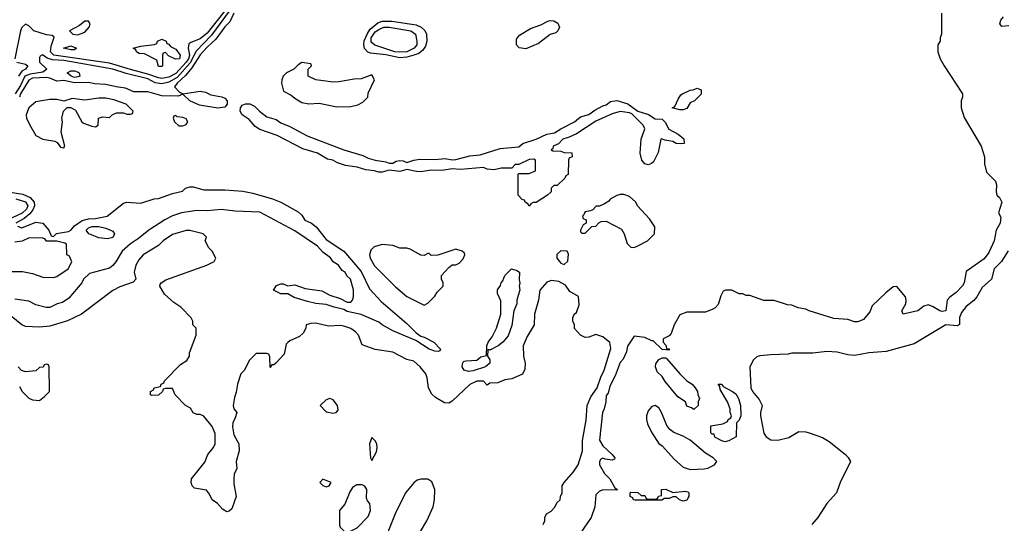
# Model space of a CAD drawing. Header units: inches. Extents: x 2348341 to 2479810, y 460419 to 613669.
# Tile 565 of 656: x 2441478 to 2447104, y 546036 to 548913. Entities that reach past the tile are written whole.
import ezdxf

# ---------------------------------------------------------------- set-up
doc = ezdxf.new("R2010")
doc.units = ezdxf.units.IN
doc.header["$MEASUREMENT"] = 0
doc.layers.add('C4544', color=7, linetype='Continuous')

msp = doc.modelspace()

# ---------------------------------------------------------------- linework, layer by layer
at = {"layer": 'C4544', "color": 2}
for points, elevation in [([(2442701.1, 548998.9), (2442574.3, 548825.7), (2442486, 548734), (2442452.7, 548667.3), (2442377.1, 548582.9), (2442330, 548556.5), (2442290, 548547.3), (2442252.3, 548552.3), (2442210, 548575.4), (2442085.9, 548605.9), (2442010, 548631.2), (2441730, 548680.2), (2441664.3, 548684.3), (2441634, 548694), (2441607.7, 548712.3), (2441594.4, 548705.6), (2441590, 548698), (2441590.4, 548670), (2441633.4, 548630), (2441610, 548613.6), (2441537.2, 548602.8), (2441507.3, 548590), (2441482.8, 548537.2), (2441451.6, 548490)], 30), ([(2442670.7, 548990), (2442550, 548836.8), (2442510, 548804.5), (2442456.3, 548783.7), (2442444.8, 548775.2), (2442439.6, 548750), (2442447.6, 548710), (2442441.9, 548690), (2442429.3, 548670), (2442370, 548605.2), (2442330, 548584.1), (2442290, 548578.1), (2442270, 548580.9), (2442210, 548603), (2442110, 548627.9), (2441990, 548664.9), (2441672.3, 548710), (2441653.8, 548730), (2441657.4, 548762.6), (2441674, 548814), (2441663.1, 548823.1), (2441630, 548826), (2441558, 548850), (2441530, 548878), (2441510, 548888), (2441490, 548868), (2441482.8, 548850), (2441449.1, 548690)], 26), ([(2442701.7, 548950), (2442679.5, 548900.5), (2442650, 548871.8), (2442598.6, 548801.4), (2442550, 548756.9), (2442510, 548712.3), (2442461.2, 548638.8), (2442425.7, 548594.3), (2442377, 548550), (2442362, 548530), (2442390, 548498.8), (2442410, 548490.5), (2442510, 548505.2), (2442539.4, 548499.4), (2442570, 548483.7), (2442632.7, 548472.7), (2442650, 548464.4), (2442663.1, 548450), (2442663.1, 548430), (2442650, 548414), (2442610, 548408), (2442504.5, 548424.5), (2442449.4, 548450), (2442410, 548488.7), (2442383.5, 548476.5), (2442290, 548477.7), (2442210, 548501.5), (2442130, 548501.6), (2442082.2, 548522.2), (2442029.1, 548529.1), (2441970, 548543.8), (2441906.2, 548546.2), (2441870, 548554.8), (2441790, 548552.2), (2441730, 548565.4), (2441690, 548562.2), (2441650, 548578.9), (2441630, 548582.3), (2441550, 548579), (2441530, 548568), (2441482.7, 548490), (2441476, 548470)], 34), ([(2446746, 548950), (2446744.7, 548830), (2446738, 548810), (2446738, 548790), (2446724.7, 548770), (2446724.7, 548730), (2446738, 548690), (2446761, 548650), (2446864.7, 548490), (2446864.7, 548470), (2446858, 548450), (2446858, 548410), (2446874.4, 548354.4), (2446971.3, 548190), (2446991.3, 548130), (2446991, 548090), (2447002.8, 548042.8), (2447054.8, 547990), (2447060.7, 547970), (2447058, 547930), (2447062, 547910), (2447076.8, 547896.8), (2447090.8, 547870), (2447071.3, 547810), (2447085.4, 547785.4), (2447081, 547750), (2447058.8, 547710), (2447047.3, 547650), (2447016.2, 547583.8), (2446990, 547547), (2446885.7, 547474.3), (2446875.3, 547410), (2446866.4, 547393.6), (2446830, 547355.1), (2446792.5, 547327.5), (2446777.3, 547310), (2446770.3, 547249.7), (2446750, 547246), (2446735.3, 547250), (2446694.8, 547274.8), (2446670, 547284), (2446644, 547276), (2446610.6, 547249.4), (2446526, 547230), (2446518, 547250), (2446542, 547290), (2446544, 547310), (2446539, 547330), (2446490, 547389.2), (2446470, 547386.6), (2446426.5, 547353.5), (2446350, 547279.3), (2446335.3, 547244.8), (2446299.7, 547200.3), (2446267.7, 547187.7), (2446247.8, 547187.8), (2446210, 547200.9), (2446130, 547205.2), (2445990, 547249), (2445970, 547259), (2445926.3, 547266.3), (2445890, 547282), (2445864.7, 547284.7), (2445788.4, 547308.4), (2445730, 547308.7), (2445650, 547338), (2445630, 547338), (2445610, 547348), (2445590, 547348), (2445547.3, 547367.3), (2445512.7, 547367.3), (2445498, 547362), (2445483.6, 547336.4), (2445470, 547286), (2445452.7, 547267.3), (2445439.6, 547260.4), (2445396.9, 547243.1), (2445290, 547242), (2445250, 547228), (2445218, 547170), (2445199.8, 547120.2), (2445190, 547108), (2445154, 547090), (2445154, 547070), (2445170, 547054), (2445174, 547034), (2445190, 547032), (2445190, 547026), (2445148.4, 547028.4), (2445098, 547078), (2445090, 547078), (2445050, 547098), (2444990, 547106), (2444951.1, 547048.9), (2444944.5, 547015.5), (2444925.8, 546974.2), (2444910, 546954), (2444881.1, 546878.9), (2444850, 546819), (2444839.9, 546780.1), (2444830, 546766), (2444827.3, 546730), (2444818, 546690), (2444808.4, 546670), (2444790.7, 546510.7), (2444810, 546478.8), (2444862.8, 546430), (2444878, 546410), (2444876.9, 546403.1), (2444863.6, 546396.4), (2444822.7, 546402.7), (2444810, 546408.7), (2444798, 546402), (2444791.3, 546390), (2444792, 546370), (2444819.6, 546319.6), (2444850.9, 546290.9), (2444878, 546238), (2444894, 546230), (2444890, 546226), (2444810, 546228), (2444790, 546218), (2444770, 546198), (2444764.9, 546130), (2444742.8, 546070), (2444681.4, 545978.6)], 38), ([(2447130, 548878), (2447090, 548875.3), (2447079, 548890), (2447085.2, 548910), (2447099, 548930)], 38), ([(2441462, 548670), (2441510, 548659.3), (2441524, 548650), (2441510.7, 548630), (2441490, 548618.7), (2441471.8, 548590)], 26), ([(2441411, 547930), (2441496, 547916), (2441538.4, 547898.4), (2441559.5, 547870), (2441562.3, 547850), (2441552.8, 547827.2), (2441535.8, 547804.2), (2441503, 547777), (2441456, 547750)], 34), ([(2441466, 547734), (2441490, 547724.7), (2441570, 547756), (2441610, 547751), (2441644.7, 547710), (2441658, 547678), (2441670, 547674), (2441688.9, 547691.1), (2441756.5, 547703.5), (2441769.3, 547710.7), (2441790, 547736), (2441834.7, 547765.3), (2441870, 547776.3), (2441910, 547777.3), (2441978, 547790), (2442070, 547864.7), (2442090, 547870.8), (2442170, 547864.7), (2442246, 547890), (2442270, 547890.8), (2442350, 547921), (2442407.3, 547932.7), (2442426, 547950), (2442450, 547958), (2442470, 547958), (2442530, 547941), (2442650, 547941), (2442753.7, 547933.7), (2442810, 547922.8), (2442922, 547890), (2442970, 547870.8), (2443070, 547816), (2443090, 547796), (2443107.9, 547767.9), (2443144.7, 547750), (2443171.3, 547730), (2443230, 547658), (2443331, 547590), (2443430, 547474), (2443476, 547376), (2443542.5, 547302.5), (2443690, 547177.3), (2443744, 547124), (2443770, 547104.7), (2443790, 547098.8), (2443844.7, 547070), (2443882, 547030), (2443878, 547022), (2443870, 547018), (2443850, 547019), (2443818, 547030), (2443740.9, 547080.9), (2443610, 547136), (2443549.6, 547169.6), (2443530, 547185.2), (2443430, 547229.4), (2443350, 547247), (2443330, 547257.2), (2443275.3, 547270), (2443230, 547286.6), (2443170, 547292.3), (2443122.5, 547302.5), (2443046.3, 547326.3), (2443010, 547348), (2442970, 547348), (2442927.3, 547367.3), (2442944.7, 547395.3), (2442970, 547404.7), (2442983.6, 547403.6), (2443010, 547392), (2443050, 547398), (2443110, 547378), (2443203.5, 547363.5), (2443250, 547338.8), (2443310, 547320.7), (2443350, 547298.8), (2443370, 547298.8), (2443379.3, 547310), (2443385.2, 547330), (2443385.2, 547370), (2443368, 547430), (2443348, 547450), (2443338, 547470), (2443320.9, 547480.9), (2443299, 547510), (2443269.5, 547529.5), (2443253.3, 547553.3), (2443210, 547585.2), (2443178.7, 547618.7), (2443050, 547707), (2442850, 547814), (2442710, 547819.1), (2442630, 547828), (2442550, 547821), (2442490, 547823.6), (2442402, 547810), (2442350, 547791.8), (2442307.3, 547770), (2442214.8, 547710), (2442157, 547663), (2442110, 547632), (2442062.8, 547590), (2442026.8, 547530), (2442010, 547509), (2441990, 547494), (2441876.9, 547463.1), (2441842, 547430), (2441832, 547410), (2441758, 547322), (2441721.6, 547298.4), (2441692, 547290), (2441650, 547269.2), (2441629.3, 547269.3), (2441570, 547284), (2441530, 547305.2), (2441450, 547317.2)], 34), ([(2441456.3, 547890), (2441510, 547872.7), (2441525, 547850), (2441516.6, 547830), (2441491.8, 547808.2), (2441350, 547743)], 30), ([(2444468.7, 546030), (2444478, 546050), (2444478, 546070), (2444488, 546090), (2444514.6, 546105.4), (2444534.6, 546125.4), (2444550, 546154), (2444566, 546170), (2444568, 546190), (2444578, 546210), (2444578, 546250), (2444588.7, 546270), (2444642, 546330), (2444668.7, 546370), (2444694, 546450), (2444694, 546510), (2444715.5, 546624.5), (2444721.2, 546710), (2444740.7, 546759.3), (2444777.4, 546810), (2444798, 546870), (2444818.5, 546910), (2444855.4, 547035.4), (2444849.6, 547069.6), (2444810, 547101.2), (2444770, 547115.3), (2444730, 547099), (2444710, 547097.2), (2444682, 547110), (2444649.1, 547149.1), (2444648, 547170), (2444638, 547190), (2444638, 547210), (2444646, 547230), (2444659, 547241), (2444675.5, 547284.5), (2444671.8, 547331.8), (2444621.2, 547361.2), (2444597, 547397), (2444558.4, 547418.4), (2444516.8, 547423.2), (2444490, 547414), (2444450, 547368.7), (2444442, 547310), (2444418.8, 547230), (2444418, 547170), (2444376.8, 547103.2), (2444354.8, 547050), (2444356, 546990), (2444366, 546950), (2444363.6, 546916.4), (2444351.1, 546888.9), (2444290, 546862), (2444250, 546855.3), (2444210, 546838), (2444163.6, 546836.4), (2444150, 546826), (2444127.3, 546847.3), (2444090, 546848.7), (2444050, 546828.7), (2443950, 546734), (2443930, 546722), (2443904.7, 546724.7), (2443854.6, 546754.6), (2443833.6, 546773.6), (2443814, 546810), (2443807.2, 546867.2), (2443798, 546890), (2443767, 546930), (2443730, 546961.6), (2443690, 546972), (2443610, 547013.2), (2443509.5, 547029.5), (2443435.3, 547055.3), (2443414, 547110), (2443397.2, 547130), (2443370, 547149.4), (2443330, 547162), (2443310, 547166), (2443242, 547162), (2443170, 547179), (2443142, 547178), (2443114, 547170), (2443112, 547150), (2443096.9, 547123.1), (2443077.3, 547102.7), (2443021.1, 547078.9), (2443010.5, 547069.5), (2443001.4, 547058.6), (2442990, 547002), (2442942, 546950), (2442930, 546942), (2442918, 546942), (2442910, 546926), (2442907.3, 546987.3), (2442902, 547002), (2442890, 547006), (2442830, 547006), (2442790, 546966), (2442762, 546910), (2442742, 546890), (2442722, 546830), (2442715.3, 546784.7), (2442705.4, 546754.6), (2442698, 546710), (2442702, 546690), (2442718, 546670), (2442710, 546638), (2442694.8, 546610), (2442693.7, 546586.3), (2442701.1, 546541.1), (2442730.9, 546489.1), (2442731, 546450), (2442714.8, 546390), (2442718.8, 546350), (2442703.8, 546316.2), (2442700.5, 546290), (2442701.6, 546261.6), (2442715.5, 546190), (2442690, 546118), (2442675.3, 546104.7), (2442662, 546102), (2442636.4, 546116.4), (2442608.4, 546148.4), (2442578, 546170), (2442562, 546202), (2442544.7, 546224.7), (2442477.2, 546237.2), (2442464, 546250), (2442457.2, 546270), (2442459, 546290), (2442535.6, 546384.4), (2442553.2, 546430), (2442585.2, 546470), (2442594, 546490), (2442595.3, 546550), (2442578, 546590), (2442530, 546648), (2442510, 546658), (2442490, 546658), (2442470, 546668), (2442454.6, 546694.6), (2442426, 546710), (2442366, 546770), (2442350, 546806), (2442310, 546806), (2442298, 546802), (2442294, 546790), (2442270, 546768), (2442230, 546766), (2442226, 546770), (2442226, 546790), (2442242, 546798), (2442246, 546810), (2442282, 546818), (2442286, 546830), (2442302, 546838), (2442306, 546850), (2442396.4, 546943.6), (2442433.6, 546966.4), (2442448, 546990), (2442448, 547010), (2442486, 547110), (2442486, 547150), (2442468, 547170), (2442468, 547190), (2442458, 547210), (2442398, 547270), (2442358, 547298), (2442305.6, 547345.6), (2442278, 547390), (2442280.4, 547399.6), (2442286, 547410), (2442313.6, 547426.4), (2442548, 547510), (2442588.4, 547531.6), (2442598, 547550), (2442578, 547590), (2442558, 547610), (2442538, 547650), (2442546, 547670), (2442526, 547690), (2442450, 547709.2), (2442430, 547709.2), (2442350, 547687), (2442297.3, 547650), (2442270, 547623.7), (2442184, 547570), (2442158, 547542), (2442142, 547510), (2442131.3, 547471.3), (2442142, 547430), (2442126, 547414), (2442050, 547387), (2442010, 547367), (2441830.8, 547230), (2441750, 547192), (2441650, 547161.6), (2441590, 547156.2), (2441510, 547160.9), (2441489.7, 547169.7), (2441357.4, 547277.4)], 38), ([(2441430, 547474.8), (2441494.4, 547474.4), (2441550, 547462.8), (2441610, 547442.8), (2441670, 547441), (2441690, 547446), (2441755.3, 547490), (2441775.3, 547530), (2441762, 547562), (2441748, 547570), (2441746, 547630), (2441736.4, 547636.4), (2441690, 547648), (2441630, 547648), (2441622, 547662), (2441610, 547666), (2441532.7, 547667.3), (2441491.1, 547648.9), (2441450, 547642)], 34), ([(2447126.7, 547593.3), (2447088.5, 547531.5), (2447046.8, 547490), (2447030.8, 547430), (2446977.3, 547382.7), (2446947.7, 547330), (2446930.3, 547309.7), (2446886, 547274), (2446859.9, 547240.1), (2446848.5, 547211.5), (2446848, 547172), (2446836.5, 547163.5), (2446770, 547169.4), (2446590, 547061.2), (2446430, 547017.2), (2446330.9, 547009.1), (2446250, 546995.3), (2446210, 546999), (2446150, 547014), (2446090, 547018), (2446010, 547009), (2445890, 547008.7), (2445870, 547002), (2445770, 546999), (2445706.4, 546993.6), (2445690, 546988), (2445670.8, 546969.2), (2445650.6, 546929.4), (2445655.5, 546810), (2445664.9, 546790), (2445703.4, 546743.4), (2445721, 546710), (2445710.6, 546670), (2445710.4, 546650), (2445730.4, 546550.4), (2445742.8, 546530), (2445770, 546513.4), (2445810, 546510.5), (2445873.8, 546526.2), (2445930, 546561), (2445970, 546559.1), (2445990, 546553.4), (2446065.3, 546525.3), (2446104.1, 546504.1), (2446196, 546430), (2446212.8, 546412.8), (2446226, 546390), (2446166.8, 546270), (2446146, 546210), (2446090.7, 546149.3), (2446038, 546070), (2446004.7, 546030)], 42), ([(2441476.8, 546816.8), (2441491.3, 546790), (2441530, 546751.3), (2441550, 546741), (2441590, 546738), (2441620.4, 546759.6), (2441648, 546790), (2441646, 546930), (2441642, 546942), (2441630, 546946), (2441618, 546942), (2441612.7, 546927.3), (2441590, 546926), (2441570, 546908), (2441510, 546902), (2441488.9, 546908.9), (2441468.7, 546930)], 42)]:
    msp.add_lwpolyline(points, dxfattribs=dict(at, elevation=elevation))
for points, elevation in [([(2441870, 548905.2), (2441850, 548904.5), (2441819.7, 548880.3), (2441762, 548850), (2441782, 548830), (2441810, 548827.6), (2441850, 548842), (2441875.6, 548870), (2441879.5, 548890)], 26), ([(2443650, 548696.2), (2443570, 548712.9), (2443482, 548722), (2443467.8, 548727.8), (2443448.9, 548748.9), (2443444.5, 548770), (2443446.9, 548793.1), (2443464.6, 548835.4), (2443481.1, 548858.9), (2443525, 548895), (2443550, 548904.2), (2443604.5, 548904.4), (2443744.3, 548884.3), (2443771.3, 548871.3), (2443792.1, 548852.1), (2443802.8, 548830), (2443805.3, 548790), (2443797.6, 548762.4), (2443781.5, 548738.5), (2443759.2, 548720.8), (2443730, 548709.8), (2443690, 548698.5)], 34), ([(2444370, 548747), (2444331.7, 548751.7), (2444316, 548770), (2444317, 548803), (2444334.3, 548825.7), (2444397.7, 548862.3), (2444455.8, 548884.2), (2444495.4, 548904.6), (2444510, 548908.7), (2444530, 548907), (2444553.7, 548893.7), (2444561.6, 548870), (2444553.4, 548850), (2444541.4, 548838.6), (2444510, 548829.3), (2444442.8, 548777.2)], 34), ([(2443650, 548726.9), (2443621.2, 548730), (2443508.1, 548768.1), (2443485.8, 548785.8), (2443485.5, 548810), (2443510, 548844), (2443530, 548858.2), (2443559, 548870), (2443590, 548871), (2443713.4, 548850), (2443740.5, 548830), (2443748, 548790), (2443746.4, 548770), (2443732.2, 548750), (2443690, 548729.9)], 30), ([(2442368.7, 548688.7), (2442327.3, 548707.3), (2442310, 548726), (2442298, 548722), (2442294, 548710), (2442294, 548650), (2442290, 548646), (2442270, 548646), (2442262, 548682), (2442190, 548718), (2442160.4, 548720.4), (2442146, 548730), (2442142, 548742), (2442126, 548750), (2442170, 548762), (2442248, 548772), (2442262, 548778), (2442266, 548790), (2442290, 548802), (2442314, 548790), (2442318, 548778), (2442330, 548774), (2442339.6, 548759.6), (2442370, 548744.7), (2442394.8, 548710), (2442390.8, 548690)], 22), ([(2441770, 548741.2), (2441728, 548750), (2441770, 548764.7), (2441802, 548750), (2441790, 548742)], 22), ([(2443090, 548668), (2443070, 548655.3), (2443044.7, 548630), (2443002.8, 548610), (2442984, 548590), (2442976.3, 548570), (2442973, 548550), (2442984.9, 548504.9), (2443030, 548482.8), (2443050, 548464.7), (2443090, 548440.7), (2443130, 548433), (2443190, 548435.5), (2443290, 548416.3), (2443370, 548418), (2443410, 548426.8), (2443438, 548442), (2443468, 548470), (2443470, 548494), (2443506, 548570), (2443490, 548598), (2443430, 548575.3), (2443390, 548574), (2443302, 548558), (2443270, 548557.2), (2443170, 548569), (2443126, 548590), (2443126, 548630), (2443146, 548650), (2443142, 548662)], 38), ([(2441790, 548583.4), (2441771.8, 548590), (2441749, 548610), (2441770, 548622), (2441790, 548621.3), (2441812.8, 548612.8), (2441818, 548610), (2441820.5, 548590), (2441810, 548586.2)], 30), ([(2445250, 548398), (2445206, 548410), (2445222, 548418), (2445240.2, 548459.8), (2445256.4, 548483.6), (2445266, 548490), (2445308.4, 548511.6), (2445327.3, 548512.7), (2445350, 548522), (2445372.7, 548512.7), (2445372.7, 548487.3), (2445334, 548450), (2445310, 548438), (2445290, 548406), (2445270, 548398)], 34), ([(2441970, 548465.2), (2441930, 548465.2), (2441850, 548454), (2441776.9, 548463.1), (2441730, 548448), (2441690, 548457.2), (2441650, 548457.2), (2441570, 548444), (2441530, 548409.2), (2441515.5, 548370), (2441517.3, 548350), (2441533.7, 548313.7), (2441570, 548252), (2441610, 548231), (2441678.8, 548218.8), (2441691.3, 548211.3), (2441710, 548184.7), (2441730, 548182), (2441735.3, 548190), (2441715.3, 548270), (2441722, 548330), (2441718, 548350), (2441728, 548390), (2441748.7, 548411.3), (2441770, 548412), (2441796.9, 548396.9), (2441832, 548330), (2441842, 548322), (2441890, 548304.7), (2441910, 548302), (2441926, 548310), (2441928.4, 548351.6), (2441950, 548358), (2441990, 548354), (2442006, 548370), (2442030, 548382), (2442070, 548382), (2442090, 548374), (2442110, 548374), (2442122, 548378), (2442126, 548390), (2442086, 548430), (2442015.5, 548455.5)], 38), ([(2445255.9, 548204.1), (2445230, 548205.1), (2445210, 548218), (2445164.7, 548224.7), (2445146.4, 548233.6), (2445142, 548230), (2445125.8, 548154.2), (2445099, 548101), (2445088.8, 548091.2), (2445070, 548083.6), (2445050, 548089.6), (2445033.3, 548110), (2445023.7, 548150), (2445028.7, 548230), (2445049.2, 548290), (2445041.2, 548310), (2444975.5, 548375.5), (2444962, 548382), (2444910, 548389.5), (2444863.9, 548376.1), (2444770, 548333.2), (2444658.8, 548261.2), (2444618.5, 548241.5), (2444582, 548230), (2444556, 548204), (2444526, 548190), (2444523.6, 548176.4), (2444514, 548170), (2444523.6, 548163.6), (2444570, 548162), (2444590, 548154), (2444632.7, 548152.7), (2444634, 548130), (2444618, 548122), (2444614, 548110), (2444611.6, 548028.4), (2444598, 548022), (2444592.7, 548007.3), (2444550, 547966), (2444530, 547966), (2444514, 547950), (2444514, 547930), (2444494, 547910), (2444430, 547869), (2444411.6, 547868.4), (2444398, 547862), (2444390, 547848), (2444382, 547862), (2444366, 547870), (2444362, 547882), (2444350, 547886), (2444326, 547910), (2444326, 548030), (2444330, 548034), (2444390, 548034), (2444426, 548050), (2444426, 548110), (2444416.4, 548116.4), (2444390, 548115.3), (2444330, 548086), (2444310, 548086), (2444290, 548066), (2444230, 548066), (2444190, 548055.3), (2444150, 548059), (2444128, 548068), (2443997, 548057), (2443950, 548060.9), (2443890, 548051.6), (2443830, 548054.5), (2443770, 548044.5), (2443745.1, 548045.1), (2443690, 548057.2), (2443650, 548046), (2443590, 548054), (2443550, 548042.7), (2443530, 548042.7), (2443506, 548050), (2443455.5, 548055.5), (2443406, 548070), (2443339.5, 548079.5), (2443294.8, 548094.8), (2443268, 548110), (2443236.6, 548116.6), (2443179, 548150), (2443095.9, 548175.9), (2442950, 548251.3), (2442850, 548285.2), (2442823.7, 548303.7), (2442790, 548343.6), (2442749.7, 548369.7), (2442738.3, 548390), (2442738.9, 548410), (2442750, 548424.4), (2442767.2, 548432.8), (2442792, 548432), (2442819.1, 548419.1), (2442847.3, 548390), (2442890, 548359.1), (2442942.6, 548342.6), (2442970, 548324.9), (2443022.3, 548302.3), (2443121, 548250), (2443331, 548170), (2443438, 548138), (2443470, 548123.1), (2443510, 548110.4), (2443570, 548102), (2443590, 548094), (2443610, 548094), (2443630, 548104.9), (2443650, 548108), (2443670, 548107.3), (2443690, 548097.3), (2443729.7, 548110.3), (2443764.2, 548115.8), (2443850, 548114), (2443910, 548119.5), (2443950, 548112.7), (2443970, 548114.9), (2444050, 548135.5), (2444110, 548142), (2444223.1, 548176.9), (2444330, 548186), (2444353.2, 548206.8), (2444430, 548231.3), (2444490, 548259.1), (2444533.4, 548266.6), (2444569.5, 548290.5), (2444649, 548330), (2444682.5, 548357.5), (2444730, 548371), (2444764.1, 548395.9), (2444810, 548421), (2444830, 548426.8), (2444854.8, 548445.2), (2444890, 548451), (2444953.4, 548433.4), (2445010, 548391), (2445070.8, 548370.8), (2445110, 548346), (2445150, 548344.7), (2445167.1, 548327.1), (2445188.2, 548288.2), (2445239.8, 548259.8), (2445273, 548233), (2445274, 548206)], 34), ([(2442370, 548366), (2442358, 548362), (2442354, 548350), (2442362, 548330), (2442387.1, 548307.1), (2442410, 548306), (2442430, 548314), (2442438, 548330), (2442430, 548346), (2442410, 548354), (2442378, 548358)], 38), ([(2444930, 547915.3), (2444910, 547915.3), (2444890, 547908.7), (2444851.6, 547888.4), (2444843.6, 547876.4), (2444819.6, 547860.4), (2444791.6, 547848.4), (2444772.7, 547847.3), (2444752.7, 547827.3), (2444739.6, 547820.4), (2444710, 547815.3), (2444704.7, 547810), (2444702, 547798), (2444694, 547790), (2444698, 547778), (2444714, 547770), (2444714, 547750), (2444698, 547742), (2444682, 547710), (2444682, 547702), (2444690, 547694), (2444710, 547694), (2444747.3, 547732.7), (2444770, 547734), (2444787.3, 547752.7), (2444800.4, 547759.6), (2444830, 547762), (2444916.9, 547716.9), (2444932, 547690), (2444950, 547634), (2444970, 547614), (2444990, 547612), (2445010, 547622), (2445066, 547650), (2445106, 547690), (2445108, 547730), (2445076.5, 547776.5), (2445008.7, 547850), (2444998, 547870), (2444963.1, 547903.1)], 38), ([(2441979.4, 547660.6), (2441930, 547666.6), (2441872, 547690), (2441858.3, 547710), (2441870, 547724.9), (2441890, 547732.1), (2441930, 547732.1), (2441970, 547722.8), (2442010, 547705.5), (2442018.9, 547690), (2442010, 547669.7)], 30), ([(2443550, 547629.2), (2443504, 547616), (2443484, 547596), (2443477.3, 547570), (2443480.5, 547550), (2443506.1, 547506.1), (2443626.2, 547386.2), (2443690, 547331.3), (2443790, 547282), (2443810, 547294), (2443850, 547334), (2443863.1, 547356.9), (2443898, 547390), (2443898, 547410), (2443888.7, 547430), (2443889.1, 547450.9), (2443930, 547498), (2443950, 547512), (2443970, 547512), (2443990, 547522), (2444012.9, 547547.1), (2444022, 547570), (2444019, 547579), (2444006, 547590), (2443970, 547602), (2443867.3, 547567.3), (2443830, 547566), (2443818, 547578), (2443810, 547578), (2443790, 547566), (2443770, 547568), (2443710, 547602), (2443690, 547608), (2443650, 547608.7), (2443610, 547624)], 38), ([(2444570, 547593.2), (2444547.9, 547572.1), (2444546.8, 547550), (2444570, 547522), (2444590, 547514), (2444610, 547534), (2444613.6, 547573.6), (2444606, 547590)], 38), ([(2444042.8, 546902.8), (2444017.2, 546910), (2444006.6, 546930), (2444010, 546954), (2444018, 546962), (2444030, 546964.7), (2444090, 546967.3), (2444113.6, 546986.4), (2444146, 546994), (2444148, 547050), (2444155.3, 547070), (2444178, 547102), (2444202, 547150), (2444228, 547230), (2444227.3, 547307.3), (2444208.7, 547348.7), (2444209, 547370), (2444225.2, 547394.8), (2444229.2, 547410), (2444239.3, 547420.7), (2444250, 547451.3), (2444288, 547490), (2444319.6, 547479.6), (2444334, 547470), (2444332, 547428), (2444336, 547410), (2444331.3, 547390), (2444336, 547370), (2444318, 547310), (2444318, 547290), (2444302, 547250), (2444290, 547166), (2444270, 547108), (2444238, 547070), (2444211.3, 547050), (2444167.3, 547027.3), (2444152.7, 547027.3), (2444151, 546990), (2444164, 546970), (2444164.9, 546950), (2444138.8, 546930), (2444070, 546907.1)], 34), ([(2445330, 546686), (2445316.4, 546696.4), (2445290, 546706), (2445282, 546730), (2445238.8, 546758.8), (2445166.6, 546846.6), (2445150, 546874.7), (2445121.2, 546901.2), (2445111.1, 546930), (2445112.8, 546947.2), (2445130, 546971.3), (2445150, 546981), (2445170, 546981), (2445176.3, 546976.3), (2445250.6, 546890), (2445290, 546850.6), (2445321, 546830), (2445338, 546810), (2445352, 546790), (2445352.7, 546772.7), (2445362, 546750), (2445354, 546730), (2445354, 546710)], 38), ([(2445510, 546502), (2445490, 546508), (2445450, 546528), (2445446, 546546), (2445434, 546546), (2445427.3, 546552.7), (2445427.3, 546592.7), (2445496.4, 546603.6), (2445522, 546618), (2445526, 546630), (2445542, 546638), (2445546, 546650), (2445538, 546670), (2445538, 546690), (2445522, 546730), (2445480.4, 546800.4), (2445478, 546818), (2445470, 546831.3), (2445490, 546830.7), (2445496.9, 546816.9), (2445551, 546790), (2445570, 546774.8), (2445584.7, 546750), (2445596, 546710), (2445598, 546650), (2445590, 546626), (2445574, 546610), (2445572, 546530), (2445530, 546508)], 38), ([(2443250, 546748.7), (2443230, 546742), (2443194, 546710), (2443230, 546672), (2443270, 546666), (2443286, 546670), (2443298, 546682), (2443294, 546710), (2443270, 546742)], 42), ([(2445110, 546709), (2445090, 546704), (2445070, 546678), (2445058.8, 546650), (2445058.8, 546630), (2445064.9, 546604.9), (2445090, 546552), (2445130, 546492), (2445150, 546478), (2445219.9, 546399.9), (2445270, 546356.3), (2445310, 546343), (2445390, 546348), (2445410, 546350.6), (2445448.7, 546370), (2445462, 546390), (2445441.2, 546410), (2445397, 546437), (2445310, 546511.8), (2445270, 546534.5), (2445215.1, 546555.1), (2445192.3, 546572.3), (2445175.5, 546595.5), (2445145.2, 546670), (2445130, 546695.3)], 42), ([(2443490, 546526), (2443476, 546490), (2443482, 546410), (2443490, 546394), (2443516, 546444), (2443521.2, 546470), (2443519, 546490), (2443510, 546508)], 42), ([(2443210, 546288), (2443192, 546270), (2443210, 546252), (2443230, 546244.7), (2443246, 546250), (2443258, 546270)], 42), ([(2443435.5, 546255.5), (2443404.7, 546255.3), (2443379.6, 546240.4), (2443363.6, 546216.4), (2443335.3, 546144.7), (2443304.7, 546110), (2443305.4, 546025.4), (2443310, 546014), (2443334, 545990), (2443350, 545982), (2443406, 546010), (2443470, 546074), (2443482, 546110), (2443478, 546150), (2443464.7, 546164.7), (2443459, 546179), (2443461.2, 546230), (2443450, 546248.7)], 42), ([(2443810, 546288.7), (2443770, 546288.7), (2443750, 546282), (2443730, 546268), (2443682, 546210), (2443622.8, 546090), (2443585.5, 545994.5), (2443584.9, 545970), (2443598.8, 545930), (2443650, 545854), (2443690, 545832), (2443710, 545832), (2443720.4, 545839.6), (2443742, 545870), (2443748.7, 545890), (2443755.3, 545950), (2443769, 545990), (2443804, 546050), (2443841.2, 546130), (2443849.1, 546170.9), (2443849.2, 546230), (2443833.6, 546273.6)], 42), ([(2445211.1, 546211.1), (2445279.8, 546219.8), (2445296, 546216), (2445302, 546210), (2445301, 546190), (2445290, 546169), (2445270, 546162.7), (2445248, 546170), (2445230, 546188), (2445210, 546188), (2445190, 546178), (2445162, 546178), (2445147.3, 546167.3), (2444992.7, 546167.3), (2444986, 546170), (2444982, 546182), (2444966, 546190), (2444966, 546210), (2444970, 546214), (2445010, 546212), (2445030, 546194), (2445050, 546194), (2445058, 546178), (2445070, 546174), (2445110, 546174), (2445122, 546178), (2445128.4, 546191.6), (2445146, 546194), (2445146, 546230), (2445170.5, 546230.5)], 38)]:
    msp.add_lwpolyline(points, close=True, dxfattribs=dict(at, elevation=elevation))

doc.saveas('drawing.dxf')
